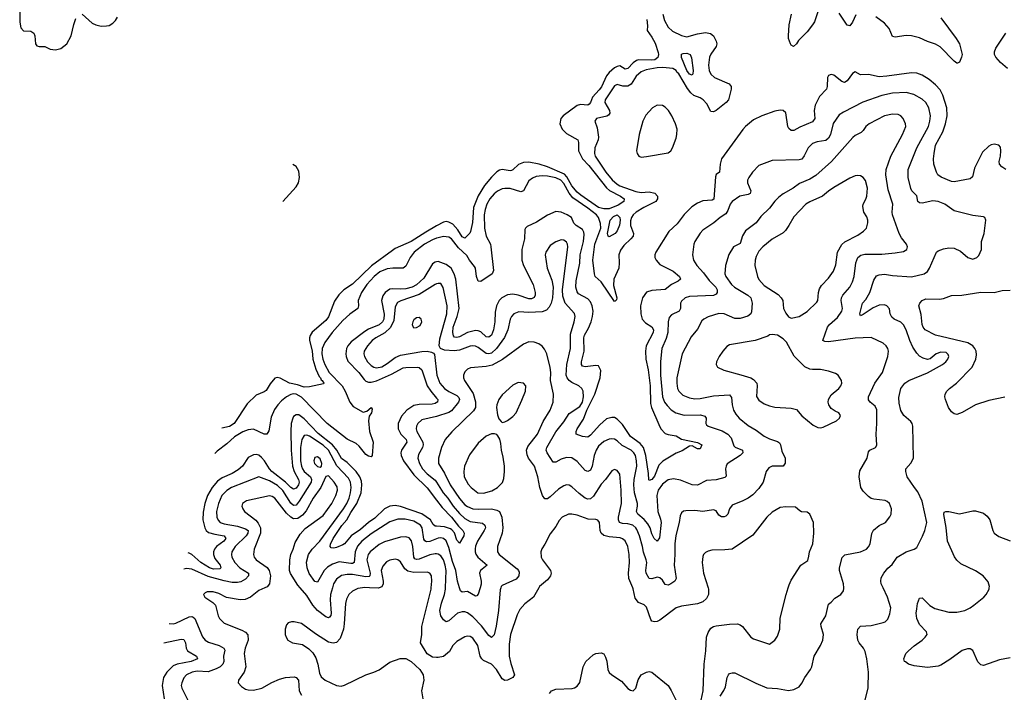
# Model space of a CAD drawing. Header units: inches. Extents: x 2001573 to 2220545, y 644482 to 846830.
# Tile 538 of 656: x 2086882 to 2094245, y 819219 to 824250. Entities that reach past the tile are written whole.
import ezdxf

# ---------------------------------------------------------------- set-up
doc = ezdxf.new("R2010")
doc.units = ezdxf.units.IN
doc.header["$MEASUREMENT"] = 0
for name, color, linetype in [('C0881', 7, 'Continuous'), ('C0882', 7, 'Continuous'), ('C0891', 7, 'Continuous'), ('C0892', 7, 'Continuous')]:
    doc.layers.add(name, color=color, linetype=linetype)

msp = doc.modelspace()

# ---------------------------------------------------------------- linework, layer by layer
at = {"layer": 'C0881', "color": 5}
for points, elevation in [([(2088716.2, 820000), (2088670, 819980.3), (2088608.4, 819931.6), (2088568.1, 819911.9), (2088530, 819911.2), (2088429, 819929), (2088370, 819958.2), (2088329.2, 819970.8), (2088284.7, 819970), (2088270, 819963.7), (2088256.3, 819950), (2088266, 819930), (2088326.4, 819890), (2088345.3, 819870), (2088365.3, 819790), (2088377, 819770), (2088410, 819735.8), (2088543.9, 819683.9), (2088569.4, 819669.4), (2088588.5, 819648.5), (2088589.4, 819610), (2088567.6, 819550), (2088560.2, 819510), (2088571.7, 819408.3), (2088559.3, 819370), (2088518, 819310), (2088516.3, 819290), (2088541.5, 819261.5), (2088570, 819242), (2088590, 819236.5), (2088630, 819234.6), (2088692.7, 819250), (2088766.8, 819293.2), (2088823.6, 819316.4), (2088870.6, 819329.4), (2088933.9, 819333.9), (2088950.4, 819330), (2088965.8, 819310), (2088972, 819230), (2088990, 819198.3)], 360), ([(2089444.4, 820000), (2089410, 819995.6), (2089370, 819975.1), (2089343.9, 819950), (2089325.5, 819914.5), (2089317.5, 819882.5), (2089309, 819730), (2089302.9, 819690), (2089277.9, 819622.1), (2089250, 819590.8), (2089225.5, 819585.5), (2089190, 819594.4), (2089095, 819655), (2088990, 819734), (2088934.4, 819745.6), (2088914.4, 819745.6), (2088890, 819737.2), (2088876.8, 819723.2), (2088867.7, 819690), (2088868, 819650), (2088874, 819630), (2088886.8, 819610), (2088922, 819590), (2088997, 819577), (2089044.5, 819544.5), (2089074.1, 819514.1), (2089095.5, 819475.5), (2089110.2, 819430.2), (2089122.8, 819362.8), (2089135.1, 819335.1), (2089165.5, 819310), (2089250, 819268.7), (2089284.9, 819264.9), (2089310, 819271.5), (2089470, 819350.3), (2089530.9, 819369.1), (2089570, 819386.7), (2089650, 819444.2), (2089728.1, 819471.9), (2089770, 819472.6), (2089810, 819450.3), (2089874.4, 819390), (2089899.5, 819350), (2089903.1, 819310), (2089887.2, 819230), (2089896.5, 819170)], 380), ([(2089220.6, 820000), (2089206.4, 819950), (2089202.6, 819910), (2089211.1, 819810), (2089207.8, 819792.2), (2089198.6, 819781.4), (2089190, 819775.8), (2089170, 819782.2), (2089110, 819830.6), (2089075, 819870), (2089030, 819942.4), (2088979.5, 820000)], 360), ([(2089570, 820000), (2089562.9, 819997.1), (2089498.5, 820000)], 380), ([(2090000, 819479.5), (2089970, 819482), (2089930, 819507.6), (2089878.9, 819590), (2089888.5, 819650), (2089889.8, 819710), (2089957.9, 819990), (2089959.1, 820000)], 380), ([(2087999.8, 819734.7), (2088030, 819732.2), (2088050, 819737.1), (2088150, 819784.3), (2088170, 819784.8), (2088179.6, 819779.6), (2088191.6, 819770), (2088250, 819634), (2088267.8, 819610), (2088293.7, 819593.7), (2088374.3, 819570), (2088409, 819550), (2088415.2, 819535.2), (2088406.2, 819490), (2088408.6, 819450), (2088400.9, 819430), (2088380.7, 819410), (2088350, 819393.3), (2088290, 819372.2), (2088210, 819378), (2088172.7, 819370), (2088130.3, 819350), (2088110, 819328), (2088093.2, 819290), (2088090.2, 819270), (2088093.6, 819250), (2088143.6, 819150)], 340), ([(2087960.6, 819589.2), (2088090, 819616.8), (2088110, 819613.8), (2088120.9, 819590), (2088126.9, 819550), (2088137.4, 819530), (2088204.4, 819490), (2088210.6, 819469.4), (2088163.1, 819450), (2088058.3, 819430), (2088030, 819416.2), (2087981.3, 819370), (2087957, 819330), (2087947.6, 819270), (2087961.6, 819170)], 320)]:
    msp.add_lwpolyline(points, dxfattribs=dict(at, elevation=elevation))
at = {"layer": 'C0882', "color": 5}
for points, elevation in [([(2086881.8, 824330), (2086883.7, 824230), (2086890.2, 824190), (2086910, 824166.7), (2086964.6, 824164.6), (2086986.9, 824150), (2086994.2, 824130), (2087001.1, 824070), (2087010, 824053.4), (2087028.5, 824048.5), (2087070, 824050.3), (2087110, 824028.2), (2087150, 824025.3), (2087190, 824034.9), (2087234.7, 824070), (2087266.2, 824130), (2087286.2, 824213.8), (2087301.7, 824258.3)], 260), ([(2087350, 824290.4), (2087423.8, 824223.8), (2087451, 824210), (2087490, 824201.7), (2087530, 824202.6), (2087550, 824207.2), (2087577.5, 824222.5), (2087597.1, 824242.9), (2087612, 824268)], 260), ([(2088849.3, 822890.1), (2088950, 822999.3), (2088967.2, 823030), (2088974.1, 823070), (2088970, 823117.6), (2088950, 823152), (2088923.7, 823167)], 260), ([(2090000, 822707.1), (2089919.2, 822660.8), (2089810, 822590.5), (2089690, 822537.8), (2089670, 822524.5), (2089512, 822408), (2089370, 822272), (2089305.5, 822230), (2089267.8, 822192.2), (2089235.3, 822144.7), (2089190, 822028.2), (2089170, 822000.4), (2089070, 821913.6), (2089052.8, 821887.2), (2089048.4, 821870), (2089049.3, 821850), (2089070, 821772.7), (2089074.4, 821710), (2089095.8, 821635.8), (2089120.1, 821580.1), (2089130.1, 821570), (2089135.6, 821555.6), (2089144.4, 821550), (2089155.5, 821530), (2089153.3, 821526.7), (2089050, 821504), (2089010, 821502), (2088958.3, 821518.3), (2088900.7, 821530), (2088830, 821569.6), (2088806.4, 821573.6), (2088790.5, 821569.5), (2088755.1, 821524.9), (2088724.4, 821475.6), (2088710, 821465.1), (2088650, 821441.6), (2088582.4, 821377.6), (2088484.7, 821230), (2088450, 821206.3), (2088393, 821194.4)], 260), ([(2090000, 822615.2), (2089970, 822603.5), (2089909.6, 822570.4), (2089831.7, 822510), (2089802.3, 822470), (2089770, 822405), (2089750.2, 822390), (2089672.1, 822392.1), (2089630, 822385.6), (2089576.2, 822363.8), (2089532, 822328), (2089478.9, 822270), (2089437.4, 822210), (2089413.9, 822150), (2089414.8, 822110), (2089410.2, 822090), (2089350, 822048.1), (2089299.4, 822000.6), (2089217.9, 821910), (2089164.2, 821835.8), (2089145, 821790), (2089141.6, 821750), (2089149.3, 821710), (2089164.5, 821670), (2089196.1, 821610), (2089292.1, 821510), (2089315.1, 821470), (2089350, 821388.2), (2089376.8, 821356.8), (2089450, 821313), (2089477.3, 821322.7), (2089510, 821348), (2089516.5, 821336.5), (2089512.2, 821310), (2089495.4, 821284.6), (2089491.1, 821250), (2089496.6, 821170), (2089525.8, 821090), (2089517.4, 820990), (2089510, 820979.6), (2089490, 820984.2), (2089470, 820996.9), (2089419.8, 821059.8), (2089398.7, 821078.7), (2089330, 821112.8), (2089180.8, 821230), (2088990, 821426.1), (2088950, 821447.8), (2088930, 821450.5), (2088910, 821447), (2088876.4, 821430), (2088840.4, 821399.6), (2088811.3, 821368.7), (2088786.7, 821333.3), (2088763.3, 821276.7), (2088744.7, 821175.3), (2088730.9, 821149.1), (2088710, 821148.5), (2088630, 821186), (2088590, 821182.1), (2088550, 821166.5), (2088488.9, 821130), (2088430, 821076.5), (2088357.7, 821022.3), (2088342.3, 821006.2)], 280), ([(2090000, 822438.5), (2089990, 822437.2), (2089970, 822422.6), (2089903.1, 822316.9), (2089850, 822265.8), (2089817.2, 822250), (2089770, 822237.1), (2089730, 822233.6), (2089670, 822237.6), (2089650, 822234), (2089614.3, 822210), (2089596.6, 822183.4), (2089588.3, 822150), (2089608.3, 822048.3), (2089604.8, 822010), (2089594.9, 821990), (2089570, 821968.4), (2089490, 821934.5), (2089462.7, 821917.3), (2089360.7, 821839.3), (2089335.6, 821810), (2089326.8, 821790), (2089320.1, 821750), (2089322.1, 821730), (2089336.4, 821696.4), (2089417, 821610), (2089457.5, 821557.5), (2089470, 821545.9), (2089490, 821538.7), (2089510, 821538.7), (2089550.9, 821549.1), (2089662.8, 821597.2), (2089750, 821644.5), (2089770, 821648.6), (2089858, 821650), (2089870, 821648.6), (2089889.6, 821629.6), (2089929.6, 821510), (2089955.5, 821470), (2090000, 821419.8)], 320), ([(2090000, 822273.7), (2089990, 822269.8), (2089870, 822194), (2089732.7, 822147.3), (2089706.8, 822133.2), (2089690, 822102), (2089679.5, 822000.5), (2089653.7, 821946.3), (2089612, 821908), (2089544.7, 821870), (2089518.9, 821850), (2089481.8, 821810), (2089458.8, 821770), (2089455.9, 821750), (2089459.7, 821730), (2089481.6, 821690), (2089510, 821662.6), (2089530, 821650.2), (2089550, 821646.7), (2089590, 821654.4), (2089630, 821678.1), (2089690, 821722.8), (2089730, 821741), (2089890, 821768.5), (2089930, 821769.5), (2089962.5, 821762.5), (2089975.8, 821755.8), (2089984.6, 821744.6), (2090000.1, 821590)], 340), ([(2090000, 821385.8), (2089990, 821379.3), (2089967.2, 821372.8), (2089870, 821372.7), (2089830, 821363.4), (2089777.5, 821330), (2089736.1, 821283.9), (2089711.4, 821230), (2089711.4, 821190), (2089731.9, 821150), (2089771.8, 821110), (2089776.8, 821090), (2089736.8, 821030), (2089732.3, 821010), (2089734.8, 820990), (2089753.2, 820950), (2089830, 820846), (2089930, 820747.8), (2090000, 820656.3)], 320), ([(2090000, 820460.3), (2089990, 820460.8), (2089974.5, 820474.5), (2089952.8, 820510), (2089890, 820554.1), (2089730, 820609.6), (2089690, 820616.3), (2089650.1, 820609.9), (2089610, 820589.9), (2089538.5, 820521.5), (2089490, 820489.5), (2089430, 820436.7), (2089360.8, 820390), (2089310, 820329.8), (2089298.1, 820321.9), (2089250, 820302.2), (2089230, 820297.4), (2089210, 820298.7), (2089204.4, 820310), (2089206.3, 820326.3), (2089224.9, 820370), (2089290, 820466.5), (2089327.4, 820510), (2089357.4, 820562.6), (2089404.2, 820630), (2089434.3, 820710), (2089441, 820770), (2089437.9, 820797.9), (2089426.4, 820830), (2089399.2, 820870), (2089330, 820936.9), (2089288.5, 820968.5), (2089252.4, 821030), (2089220.1, 821070), (2089114.4, 821154.4), (2089010, 821264.4), (2088970, 821293.7), (2088950, 821294.9), (2088930, 821280.7), (2088923.3, 821270), (2088911.9, 821230), (2088908.3, 821171.7), (2088910.8, 821029.2), (2088922.5, 820910), (2088934.4, 820870), (2088967.3, 820810), (2088971.6, 820790), (2088965.9, 820770), (2088950, 820746.5), (2088930, 820738.3), (2088910, 820751.6), (2088870.4, 820790.4), (2088768.4, 820870), (2088749.9, 820890), (2088712.5, 820950), (2088690, 820976.2), (2088670, 820991.5), (2088650, 820997.1), (2088630, 820995.9), (2088590, 820975.7), (2088546.8, 820910), (2088516.6, 820883.4), (2088470, 820854.3), (2088397, 820823), (2088362.1, 820797.9), (2088321.1, 820750), (2088286.8, 820690), (2088265.4, 820630), (2088253.2, 820566.8), (2088251.8, 820510), (2088265.6, 820450), (2088277.2, 820430), (2088294.9, 820414.9), (2088340.4, 820400.4), (2088410.4, 820390), (2088422.7, 820370), (2088407.9, 820350), (2088353, 820310), (2088337.4, 820290), (2088331.3, 820270), (2088331.7, 820250), (2088340.4, 820220.4), (2088379.8, 820170), (2088386.5, 820150), (2088377.7, 820142.3), (2088330, 820140.9), (2088300.2, 820150), (2088236.2, 820190), (2088170, 820250.4), (2088150, 820259.7), (2088141.5, 820261)], 320), ([(2090000, 821282.3), (2089998.3, 821281.7), (2089890, 821257.3), (2089858.2, 821230), (2089849.2, 821210), (2089846.7, 821190), (2089851.9, 821170), (2089896.8, 821090), (2089899.8, 821070), (2089894.4, 821050), (2089863.1, 820996.9), (2089858.9, 820970), (2089870.7, 820930), (2089895.1, 820890), (2089930, 820853.9), (2089990, 820806.6), (2090000, 820790.3)], 340), ([(2090000, 820366.8), (2089950, 820346), (2089923.6, 820343.6), (2089911, 820351), (2089904.3, 820364.3), (2089890.4, 820450), (2089878.4, 820470), (2089830, 820497.7), (2089765.5, 820514.5), (2089710, 820512.6), (2089650, 820493.7), (2089510, 820404.9), (2089441.2, 820350), (2089407.5, 820312.5), (2089390.1, 820269.9), (2089383.2, 820190), (2089370, 820182.7), (2089357.3, 820182.7), (2089270, 820194.7), (2089221.7, 820178.3), (2089184.2, 820155.7), (2089157.6, 820130), (2089110, 820043.1), (2089090, 820046.4), (2089046.4, 820106.4), (2089030.8, 820150), (2089027.3, 820192.7), (2089042, 820250), (2089069.4, 820290), (2089126.4, 820350), (2089304.5, 820590), (2089328.4, 820630), (2089345, 820670), (2089356.6, 820710), (2089361.5, 820750), (2089354.9, 820790), (2089340.3, 820820.3), (2089253.4, 820913.4), (2089190.9, 821030), (2089150, 821066.4), (2089050, 821133.5), (2089030, 821141.2), (2089010, 821139.3), (2088991, 821109), (2088980.5, 821050), (2088981.7, 820950), (2088988.7, 820910), (2088997.4, 820890), (2089010.1, 820870), (2089055.6, 820830), (2089064.7, 820810), (2089062.2, 820790), (2088972.7, 820647.3), (2088950, 820619.6), (2088930, 820615.8), (2088910, 820632.4), (2088850, 820728.8), (2088810, 820765.3), (2088750, 820800.8), (2088670, 820829.8), (2088465.8, 820750), (2088430, 820728.5), (2088394.6, 820690), (2088368.1, 820631.9), (2088353.2, 820570), (2088355.1, 820530), (2088365.3, 820505.3), (2088381.5, 820490), (2088410, 820477.9), (2088510, 820460.5), (2088570, 820442.4), (2088589.4, 820430), (2088588.4, 820410), (2088574.7, 820390), (2088492.2, 820310), (2088469.4, 820270), (2088465.7, 820250), (2088468.7, 820230), (2088489.7, 820189.7), (2088528.5, 820150), (2088593.2, 820110), (2088592.9, 820090), (2088570, 820065.7), (2088535.1, 820044.9), (2088510, 820039.9), (2088470, 820040.6), (2088410, 820051.9), (2088290, 820086.2), (2088170, 820139.9), (2088130, 820144.9), (2088110, 820140.9), (2088109.1, 820140.4)], 340), ([(2088979.5, 820000), (2088961.1, 820021.1), (2088906.2, 820106.2), (2088900.3, 820130), (2088901, 820210), (2088908.9, 820250), (2088927, 820290), (2088940.9, 820339.1), (2088978.8, 820401.2), (2089016.4, 820443.6), (2089150, 820541.8), (2089215.7, 820630), (2089246.3, 820690), (2089257.5, 820730), (2089255.4, 820755.4), (2089233.8, 820790), (2089190, 820836.9), (2089170, 820832), (2089134.3, 820750), (2089077.2, 820670), (2089023.1, 820576.9), (2088996.6, 820543.4), (2088961.3, 820518.7), (2088930, 820517), (2088908.3, 820528.3), (2088877.7, 820557.7), (2088790, 820669.8), (2088770, 820682.6), (2088750, 820688.2), (2088578.8, 820650), (2088548.7, 820630), (2088544.2, 820610), (2088550.3, 820590), (2088563.6, 820570), (2088646.5, 820506.5), (2088664.6, 820484.6), (2088681.9, 820450), (2088683.3, 820410), (2088635.2, 820290), (2088629.2, 820250), (2088635.8, 820230), (2088650.3, 820210), (2088731.4, 820151.4), (2088748, 820130), (2088756.9, 820090), (2088750.1, 820029.9), (2088732.9, 820007.1), (2088716.2, 820000)], 360), ([(2090000, 820253.5), (2089990, 820254.5), (2089950, 820246.2), (2089870, 820214.8), (2089850, 820211.1), (2089837.8, 820217.8), (2089829.1, 820230), (2089822.8, 820310), (2089812.9, 820352.9), (2089794.1, 820374.1), (2089770, 820382.2), (2089730, 820379.1), (2089610, 820344.3), (2089570, 820325), (2089502, 820270), (2089486.7, 820250), (2089477.8, 820210), (2089502, 820110), (2089499.4, 820090), (2089494.7, 820085.3), (2089470, 820081.6), (2089370, 820099.7), (2089330, 820101.2), (2089288.3, 820091.7), (2089250, 820064.1), (2089229.3, 820030.7), (2089220.6, 820000)], 360), ([(2089959.1, 820000), (2089965, 820050), (2089962.2, 820090), (2089949.8, 820109.8), (2089930, 820118.5), (2089830, 820116), (2089784, 820124), (2089762.7, 820142.7), (2089730, 820194.7), (2089710, 820210.9), (2089690, 820214), (2089650, 820207.8), (2089625.5, 820194.5), (2089596.8, 820163.2), (2089585.1, 820130), (2089599.2, 820050), (2089599.4, 820030), (2089590, 820008), (2089570, 820000)], 380), ([(2089498.5, 820000), (2089458.2, 820001.8), (2089444.4, 820000)], 380)]:
    msp.add_lwpolyline(points, dxfattribs=dict(at, elevation=elevation))
at = {"layer": 'C0882', "color": 5, "elevation": 360}
for points in [[(2089870, 822021.2), (2089850, 822019.3), (2089830, 822004), (2089822, 821990), (2089817.3, 821970), (2089824.7, 821950), (2089830, 821946), (2089850, 821946.8), (2089877, 821963), (2089889, 821990), (2089884, 822010)], [(2089110, 820980.5), (2089090, 820976.2), (2089082, 820950), (2089085.8, 820930), (2089110, 820906.7), (2089130, 820903.1), (2089137.6, 820910), (2089140.4, 820930), (2089130, 820965.1)]]:
    msp.add_lwpolyline(points, close=True, dxfattribs=at)
at = {"layer": 'C0891', "color": 5}
for points, elevation in [([(2090764.6, 820000), (2090725.3, 819930), (2090659.3, 819880.7), (2090621.8, 819838.2), (2090602.3, 819797.7), (2090551.5, 819650), (2090542.2, 819577.8), (2090543.1, 819490), (2090554.4, 819434.4), (2090583.1, 819350), (2090569.2, 819330.8), (2090530, 819309.6), (2090510, 819307.8), (2090490, 819320.5), (2090446.8, 819390), (2090410, 819428.4), (2090350, 819457), (2090337, 819470), (2090325.8, 819490), (2090307.7, 819570), (2090270, 819622.7), (2090250, 819636.4), (2090230, 819639.2), (2090210, 819634.5), (2090150, 819599.3), (2090121.8, 819570), (2090095.3, 819524.7), (2090050, 819486.2), (2090010, 819478.7), (2090000, 819479.5)], 380), ([(2090479.4, 820000), (2090475.2, 819984.8), (2090462.9, 819830), (2090446, 819714), (2090430, 819649.5), (2090410, 819629.6), (2090390, 819643.5), (2090335, 819715), (2090270, 819783.7), (2090230, 819813.7), (2090210, 819821), (2090190, 819821.4), (2090156.5, 819810), (2090090, 819752.8), (2090070, 819745.7), (2090050, 819760.5), (2090030, 819791.5), (2090023.4, 819830), (2090035.5, 819884.5), (2090059.4, 819950), (2090065.3, 819990), (2090065.6, 820000)], 360), ([(2090324.7, 820000), (2090310, 819952.3), (2090299.2, 819940.8), (2090290, 819936.9), (2090230, 819972.8), (2090190, 819966.9), (2090178.2, 819978.2), (2090171.2, 820000)], 340), ([(2092030.9, 820000), (2092034, 819990), (2092032.2, 819950), (2092018.9, 819921.1), (2091990, 819896.3), (2091950, 819881.1), (2091830, 819864), (2091790, 819851.2), (2091670, 819758.3), (2091650, 819748.3), (2091630, 819745.4), (2091610, 819751.6), (2091602.5, 819762.5), (2091570, 819856.3), (2091552.1, 819872.1), (2091509.3, 819889.3), (2091484.1, 819924.1), (2091470, 819991.6), (2091466.4, 820000)], 380), ([(2091970, 819124.7), (2091992.2, 819230), (2092000.6, 819430), (2092013, 819530), (2092018.7, 819630), (2092030, 819667.3), (2092050, 819698), (2092070, 819710.4), (2092090, 819715.5), (2092190, 819728.2), (2092250.3, 819730.3), (2092270, 819723), (2092287.3, 819710), (2092350, 819631), (2092370, 819618), (2092490, 819578), (2092529, 819610), (2092550, 819638), (2092565.1, 819690), (2092567.6, 819772.4), (2092612.7, 819950), (2092629, 820000)], 380), ([(2092118.9, 819190), (2092148.2, 819231.8), (2092161, 819259), (2092173.3, 819330), (2092181.3, 819350), (2092190, 819358.7), (2092210, 819365.2), (2092230, 819364.4), (2092386.5, 819286.5), (2092470, 819252.1), (2092550, 819247.8), (2092630, 819232.6), (2092670, 819240.3), (2092710, 819259.5), (2092730, 819286), (2092752.1, 819330), (2092794.7, 819390), (2092804.7, 819410), (2092822.9, 819490), (2092869.6, 819570), (2092887, 819610), (2092893, 819650), (2092874.3, 819710), (2092872.6, 819730), (2092909.4, 819790.6), (2092930, 819878.8), (2092950, 819893), (2092976.9, 819923.1), (2093021.3, 819950), (2093041.4, 819978.6), (2093045.1, 819994.9), (2093044.8, 820000)], 360), ([(2093197.2, 819130), (2093227, 819253), (2093229.7, 819370.3), (2093217.3, 819470), (2093203.7, 819523.7), (2093190.9, 819550), (2093158.5, 819590), (2093148.6, 819610), (2093143.5, 819650), (2093149.6, 819690), (2093170, 819712.4), (2093250, 819718.3), (2093340.1, 819739.9), (2093354.2, 819745.9), (2093373.9, 819766.1), (2093390, 819804.7), (2093395.8, 819850), (2093371.1, 819930), (2093338, 820000)], 340), ([(2094290, 819477.2), (2094210, 819460.9), (2094090, 819420.4), (2094070, 819424.8), (2094047.9, 819447.9), (2094010, 819531.5), (2093990, 819543), (2093970, 819545.1), (2093930, 819531.1), (2093836.9, 819463.1), (2093770, 819422.2), (2093750, 819415), (2093670, 819404.5), (2093570, 819415.8), (2093529.4, 819430), (2093505.5, 819445.5), (2093499.5, 819450), (2093494, 819470), (2093509.7, 819510), (2093528.2, 819530), (2093570, 819566.7), (2093631.6, 819610), (2093654, 819630), (2093667.6, 819650), (2093662.4, 819670), (2093610, 819726.3), (2093591.6, 819770), (2093586.6, 819810), (2093590, 819842), (2093596.4, 819883.6), (2093610, 819922.8), (2093630, 819924.9), (2093688.7, 819868.7), (2093725.6, 819845.6), (2093830, 819818.8), (2093890, 819819.2), (2093950, 819830.9), (2093989.7, 819850), (2094018.2, 819870), (2094093.1, 819930), (2094110, 819950.4), (2094131.1, 819990), (2094132.5, 820000)], 320), ([(2090843.1, 819210), (2090857.6, 819230), (2090890, 819242.6), (2091012.6, 819247.4), (2091030, 819251.3), (2091050, 819264), (2091070, 819292.7), (2091095.7, 819410), (2091115, 819450), (2091170, 819498.5), (2091190, 819508.9), (2091230, 819514.6), (2091250, 819506), (2091262.7, 819482.7), (2091272.2, 819452.2), (2091280.5, 819390), (2091290, 819367.9), (2091310, 819348.4), (2091382.1, 819302.1), (2091430, 819247.7), (2091450, 819234), (2091470, 819230.8), (2091489.6, 819250.4), (2091506.7, 819313.3), (2091529.8, 819350.2), (2091570, 819370.2), (2091590, 819373.2), (2091610, 819369.1), (2091730.3, 819270), (2091753.5, 819233.5), (2091790, 819158)], 380)]:
    msp.add_lwpolyline(points, dxfattribs=dict(at, elevation=elevation))
at = {"layer": 'C0892', "color": 5}
for points, elevation in [([(2092857, 824330), (2092825.7, 824234.3), (2092811.7, 824210), (2092770, 824159), (2092706.4, 824093.6), (2092690, 824068.2), (2092668.4, 824048.5), (2092650, 824059.6), (2092645, 824070), (2092632, 824110), (2092631.9, 824130), (2092636.5, 824210), (2092653, 824290)], 280), ([(2091691.9, 824290), (2091703.2, 824243.2), (2091730, 824193.4), (2091763.8, 824163.8), (2091830, 824131), (2091870, 824120.9), (2091950, 824143.7), (2092010, 824155.1), (2092046.9, 824146.9), (2092069.1, 824130), (2092091.1, 824090), (2092094.2, 824070), (2092090.8, 824049.2), (2092050, 823992.4), (2092041.2, 823970), (2092032.7, 823910), (2092036.6, 823870), (2092050, 823842.6), (2092078, 823818), (2092188.5, 823770), (2092202, 823750), (2092202.3, 823730), (2092181.6, 823650), (2092164.5, 823630), (2092090, 823570.6), (2092070, 823559.8), (2092050, 823563), (2092019.5, 823619.5), (2091992.7, 823650), (2091970, 823665.4), (2091923.8, 823683.8), (2091901.6, 823701.6), (2091875.9, 823735.9), (2091810, 823845.1), (2091796.2, 823856.2), (2091790, 823869.4), (2091765.1, 823885.1), (2091690.9, 823890.9), (2091650, 823889.2), (2091566.4, 823873.6), (2091530, 823859.6), (2091492.6, 823827.4), (2091453.6, 823766.4), (2091430, 823753.1), (2091393.2, 823753.2), (2091350, 823764.2), (2091330, 823755.4), (2091261.3, 823650), (2091256.6, 823630), (2091291.7, 823570), (2091295.1, 823550), (2091284.6, 823535.4), (2091271.7, 823528.2), (2091196.3, 823510), (2091182.4, 823490), (2091201.2, 823441.2), (2091210.1, 823370), (2091208, 823350), (2091181.9, 823290), (2091179.5, 823250), (2091185.3, 823230), (2091263.9, 823110), (2091312.2, 823052.2), (2091350, 823018.6), (2091370, 823007.2), (2091490, 822964), (2091530, 822958.3), (2091590, 822961.4), (2091631.9, 822951.9), (2091652.1, 822930), (2091651.2, 822910), (2091639, 822890), (2091550, 822844.9), (2091492.9, 822810), (2091470.1, 822790), (2091457.1, 822770), (2091450, 822746), (2091448.8, 822710), (2091471.5, 822650), (2091468.8, 822630), (2091452.8, 822610), (2091398.6, 822561.4), (2091373.6, 822526.4), (2091362.5, 822490), (2091365.8, 822430), (2091362.2, 822390), (2091324.7, 822310), (2091321.7, 822261.7), (2091347.8, 822170), (2091345.5, 822154.5), (2091335.8, 822144.2), (2091330, 822142.4), (2091230, 822289.9), (2091186.1, 822330), (2091179.1, 822350), (2091166.8, 822450), (2091182.5, 822570), (2091228.8, 822690), (2091225, 822725), (2091210.8, 822770.8), (2091195.3, 822790), (2091130, 822840.2), (2091018.4, 822918.4), (2090991.8, 822951.8), (2090950, 823024.3), (2090927.5, 823050), (2090890, 823067.4), (2090830, 823078.5), (2090790, 823082.5), (2090744.3, 823075.7), (2090716.4, 823063.6), (2090690, 823044.8), (2090650, 822969.8), (2090630, 822961.2), (2090550, 822987.5), (2090510, 822988.1), (2090490, 822983.6), (2090453.7, 822966.3), (2090430, 822947.4), (2090398.6, 822910), (2090375.7, 822870), (2090362.1, 822830), (2090355.9, 822790), (2090357.8, 822690), (2090370.5, 822630.5), (2090401.4, 822570), (2090406.3, 822550), (2090426.1, 822373.9), (2090415.6, 822350), (2090330, 822290.8), (2090310, 822292.8), (2090297.5, 822330), (2090291.6, 822390), (2090283.6, 822403.6), (2090244.8, 822450), (2090224.9, 822484.9), (2090163.4, 822543.4), (2090110, 822611), (2090090, 822623.2), (2090050, 822628.1), (2090010, 822619.1), (2090000, 822615.2)], 280), ([(2091570.5, 824250), (2091576, 824204), (2091574.4, 824170), (2091610, 824118.3), (2091633.2, 824073.2), (2091655.4, 824004.6), (2091658.1, 823990), (2091654.1, 823965.9), (2091631.1, 823950), (2091610, 823945.9), (2091510, 823949.9), (2091495.1, 823944.9), (2091470, 823927), (2091430, 823884.7), (2091410, 823880.2), (2091370, 823903.4), (2091350, 823900.7), (2091330, 823890.3), (2091290, 823854.8), (2091271, 823830), (2091232.4, 823747.6), (2091215.9, 823724.1), (2091164.2, 823670), (2091150, 823629.7), (2091141.6, 823618.4), (2091130, 823611.3), (2091074.5, 823614.5), (2091050, 823608.3), (2090945.4, 823530), (2090928.4, 823510), (2090922, 823470), (2090938.8, 823430), (2090970, 823398), (2091056.2, 823350), (2091061.3, 823330), (2091060.4, 823270), (2091090, 823209.6), (2091139.2, 823159.2), (2091270, 822992.4), (2091291.8, 822971.8), (2091375.5, 822930), (2091401.3, 822910), (2091400.3, 822890), (2091357, 822863), (2091290, 822834.2), (2091250, 822835.5), (2091210, 822845.7), (2091077.1, 822937.1), (2091050, 822960.8), (2091010, 823006.1), (2090974.5, 823074.5), (2090955, 823095), (2090830, 823150.2), (2090766.9, 823170), (2090690, 823183.2), (2090650, 823182.2), (2090612.2, 823167.8), (2090570, 823125.6), (2090558.8, 823121.2), (2090550, 823118.5), (2090491, 823129), (2090470, 823123.2), (2090450, 823111.4), (2090410, 823072.9), (2090358.5, 823010), (2090310, 822932.2), (2090275.6, 822844.4), (2090267, 822733), (2090254.1, 822665.9), (2090247.8, 822652.3), (2090210, 822615.1), (2090190, 822624.7), (2090158.7, 822678.7), (2090120.1, 822720.1), (2090090, 822736), (2090070, 822739.1), (2090050, 822735.8), (2090000, 822707.1)], 260), ([(2093133.9, 824286.1), (2093110, 824232.1), (2093090, 824203.8), (2093070, 824208.9), (2093010, 824297.8)], 280), ([(2093770, 824262.8), (2093885.4, 824110), (2093910, 824070.3), (2093929.1, 823990), (2093925.7, 823970), (2093910, 823933.2), (2093894.4, 823925.6), (2093890, 823924.5), (2093870, 823939.7), (2093765.5, 824045.5), (2093730, 824066.5), (2093670, 824085.4), (2093610, 824113.3), (2093550, 824128.5), (2093510, 824131.3), (2093430, 824118.6), (2093410, 824124.4), (2093383.7, 824183.7), (2093350, 824223.8), (2093284.8, 824270)], 280), ([(2094270, 823883.8), (2094217, 823930), (2094180.6, 823970), (2094171.9, 823990), (2094170.6, 824010), (2094182.4, 824037.6), (2094256.5, 824150)], 280), ([(2094256, 823130), (2094225.3, 823150), (2094209.3, 823170), (2094207.7, 823190), (2094217.3, 823230), (2094219.8, 823270), (2094215.5, 823295.5), (2094205.2, 823310), (2094170, 823318.3), (2094146.1, 823313.9), (2094130, 823304.7), (2094081.4, 823258.6), (2094021.5, 823138.5), (2094006.2, 823073.8), (2093990, 823058.3), (2093870, 823036.5), (2093850, 823039.8), (2093773, 823073), (2093748.3, 823090), (2093736.8, 823110), (2093718.8, 823170), (2093716.3, 823210), (2093719.9, 823250), (2093731.2, 823310), (2093785, 823410), (2093806.1, 823470), (2093816.9, 823530), (2093815.5, 823590), (2093784.9, 823684.9), (2093764.3, 823724.3), (2093730, 823762.2), (2093682.8, 823802.8), (2093630, 823834.6), (2093590, 823849), (2093550, 823853), (2093366.5, 823826.5), (2093310, 823823.2), (2093230, 823839.8), (2093170, 823838), (2093130, 823860.4), (2093110, 823846.2), (2093070, 823791.7), (2093050, 823780.8), (2093030, 823786.4), (2092970, 823833.6), (2092950, 823840.7), (2092930, 823832.7), (2092922.9, 823817.1), (2092920.2, 823750), (2092914.8, 823730), (2092863.9, 823676.1), (2092830.9, 823610), (2092822.3, 823570), (2092827.3, 823510), (2092810, 823484.6), (2092714.9, 823445.1), (2092670, 823421), (2092650, 823420.4), (2092634.8, 823434.8), (2092627.1, 823450), (2092610, 823552.3), (2092590, 823569.6), (2092570, 823573), (2092530, 823566.3), (2092431.7, 823531.7), (2092370, 823500.4), (2092310, 823451.3), (2092290, 823429.6), (2092129.2, 823210), (2092119, 823170), (2092115.5, 823110), (2092090, 823092), (2092085, 823075), (2092073.6, 822906.4), (2092059.1, 822900.9), (2091990, 822895.5), (2091950, 822876.5), (2091908.9, 822850), (2091850, 822793.1), (2091797.6, 822722.4), (2091735.2, 822664.8), (2091639.1, 822510), (2091631.5, 822490), (2091631.7, 822470), (2091641.7, 822450), (2091670, 822418.3), (2091769.1, 822369.1), (2091814.9, 822330), (2091823.7, 822310), (2091806.5, 822293.5), (2091755.6, 822270), (2091710, 822230.8), (2091610, 822224.7), (2091570, 822210.6), (2091539.8, 822170), (2091525.5, 822110), (2091525.6, 822050), (2091537.6, 822010), (2091561.5, 821981.5), (2091610, 821953.2), (2091621.1, 821930), (2091618.6, 821910), (2091566, 821810), (2091560.7, 821770), (2091564.4, 821710), (2091580.5, 821630), (2091595.7, 821510), (2091600.2, 821380.2), (2091607.5, 821350), (2091660.9, 821220.9), (2091676.5, 821190), (2091710, 821153.8), (2091730, 821146.2), (2091790, 821137.6), (2091831.4, 821111.4), (2091950, 821086.9), (2091984.2, 821070), (2091970, 821039.7), (2091950, 821038.8), (2091910, 821062.4), (2091890, 821059.3), (2091835.4, 821024.6), (2091790, 821007.3), (2091692.3, 820947.7), (2091662, 820918), (2091630, 820835.4), (2091610, 820811.2), (2091590, 820804.2), (2091587, 820807), (2091584.9, 820855.1), (2091563.5, 820990), (2091545.9, 821050), (2091520.6, 821080.6), (2091450, 821133.2), (2091390, 821221.8), (2091350, 821262), (2091330, 821273.2), (2091310, 821274.4), (2091270, 821263.1), (2091219.4, 821220.6), (2091150, 821140.9), (2091130, 821127.4), (2091090, 821130.9), (2091044.2, 821150), (2091043.1, 821170), (2091050.7, 821190), (2091097.2, 821262.8), (2091122.6, 821330), (2091183, 821450), (2091222.4, 821570), (2091226.7, 821626.7), (2091210, 821661.2), (2091190, 821664.1), (2091110, 821652.5), (2091090, 821659.3), (2091082.4, 821670), (2091082.5, 821690), (2091103.7, 821770), (2091100.4, 821870), (2091106.1, 821890), (2091136.5, 821943.5), (2091154.5, 821990), (2091166.2, 822030), (2091171.4, 822070), (2091162.9, 822110), (2091150, 822138.8), (2091130, 822160.6), (2091060, 822200), (2091050, 822213.5), (2091041.3, 822250), (2091044.1, 822295.9), (2091070.2, 822429.8), (2091073.3, 822490), (2091098.2, 822590), (2091104, 822644), (2091101.3, 822661.3), (2091090, 822679.9), (2091043.5, 822710), (2091026.6, 822726.6), (2091008, 822770), (2090976.4, 822790), (2090930.2, 822809.8), (2090890, 822816.2), (2090830, 822788.3), (2090745.6, 822734.4), (2090677.5, 822702.5), (2090663.1, 822690), (2090660.2, 822679.8), (2090657.9, 822610), (2090637.9, 822530), (2090637.2, 822450), (2090648.9, 822410), (2090721.1, 822270), (2090735.7, 822210), (2090735.7, 822190), (2090729.4, 822170.6), (2090710, 822162.1), (2090690, 822162.9), (2090610, 822190.3), (2090570, 822196), (2090528.8, 822191.2), (2090487.6, 822170), (2090467.5, 822150), (2090447.6, 822110), (2090436.7, 822063.3), (2090433.9, 821990), (2090424.6, 821930), (2090410, 821890.8), (2090390, 821874.6), (2090370, 821878), (2090330, 821914.5), (2090310, 821923.6), (2090290, 821925.1), (2090230, 821910.8), (2090170, 821877.3), (2090150, 821871.8), (2090134.6, 821874.6), (2090124.8, 821884.8), (2090119.9, 821910), (2090123.9, 821950), (2090154.3, 822030), (2090168.3, 822090), (2090144.3, 822310), (2090131.9, 822350), (2090108.6, 822390), (2090070, 822418.8), (2090010, 822439.9), (2090000, 822438.5)], 320), ([(2093338, 820000), (2093323.9, 820030), (2093320.5, 820050), (2093324.7, 820075.3), (2093344.5, 820110), (2093373.9, 820146.1), (2093405.5, 820174.5), (2093443, 820230), (2093510, 820269), (2093570, 820288.2), (2093590, 820303), (2093633.6, 820386.4), (2093650.6, 820429.4), (2093664.5, 820490), (2093630, 820649.6), (2093598.5, 820718.5), (2093572.4, 820750), (2093519.7, 820830), (2093507.6, 820870), (2093509.6, 820890), (2093546.6, 820933.4), (2093567, 820970), (2093562, 821210), (2093556.9, 821230), (2093545.5, 821245.5), (2093493.3, 821290), (2093470, 821326.6), (2093458, 821382), (2093456.1, 821423.9), (2093471.1, 821490), (2093501.3, 821530), (2093532, 821550), (2093670, 821607.6), (2093782.4, 821670), (2093808, 821690), (2093821.5, 821710), (2093829.7, 821730), (2093825.2, 821745.2), (2093810, 821759.8), (2093770, 821763.8), (2093735.8, 821750), (2093690, 821713.8), (2093670, 821708.7), (2093637, 821717), (2093610, 821733.8), (2093590, 821755.1), (2093561.4, 821801.4), (2093539, 821850), (2093510.7, 821930.7), (2093490, 821967.4), (2093470, 821986.2), (2093422, 822010), (2093404.5, 822024.5), (2093392.2, 822050), (2093386.1, 822086.1), (2093367, 822110), (2093350, 822116.5), (2093310, 822113.5), (2093265.5, 822094.5), (2093190, 822043.4), (2093170, 822034.5), (2093164.1, 822050), (2093184.2, 822130), (2093210, 822157.4), (2093239.4, 822210), (2093270, 822300.5), (2093290, 822333.8), (2093310, 822341.8), (2093350, 822345.2), (2093410, 822336.3), (2093550, 822325.9), (2093646.6, 822350), (2093670, 822367.4), (2093686.2, 822390), (2093737.4, 822510), (2093750, 822521.7), (2093790, 822536.9), (2093830, 822542.6), (2093870, 822540.4), (2093918, 822518), (2093971.3, 822470), (2094010, 822459.1), (2094039, 822470), (2094053.4, 822486.6), (2094073.6, 822530), (2094075.6, 822590), (2094094, 822650), (2094106, 822750), (2094099, 822770), (2094090, 822776), (2094010, 822786), (2093870, 822819.6), (2093799.6, 822870), (2093750, 822890.8), (2093710, 822895.5), (2093630, 822876.5), (2093610, 822879.8), (2093597.4, 822890), (2093591.3, 822931.3), (2093552.4, 822970), (2093546.3, 822986.3), (2093527, 823070), (2093527.2, 823130), (2093591.4, 823290), (2093677.5, 823450), (2093689.2, 823490), (2093693.6, 823530), (2093679.4, 823590), (2093657.6, 823630), (2093630, 823655.8), (2093569.5, 823690), (2093510, 823703.9), (2093410, 823701.2), (2093330, 823682.3), (2093188.1, 823631.9), (2093041.6, 823558.4), (2093010, 823536.9), (2092965.9, 823474.1), (2092944.1, 823390), (2092930, 823362.8), (2092910, 823347.2), (2092844.3, 823335.7), (2092810, 823323.1), (2092779.1, 823290), (2092748.8, 823231.2), (2092730, 823207.7), (2092710, 823201.1), (2092510, 823195.4), (2092410, 823158.7), (2092361.3, 823110), (2092333.7, 823070), (2092325.5, 823050), (2092324.2, 823030), (2092349.3, 822970), (2092345.3, 822950), (2092330, 822941.3), (2092266, 822930), (2092210.3, 822890), (2092194.2, 822870), (2092177.9, 822822.1), (2092161.5, 822798.5), (2092119.3, 822770), (2092073.4, 822730), (2091990, 822675.8), (2091970, 822653.6), (2091930.3, 822590), (2091923.2, 822570), (2091913.1, 822490), (2091920.3, 822450), (2091944.4, 822410), (2091995.1, 822355.1), (2092038.6, 822298.6), (2092086.7, 822250), (2092097.4, 822230), (2092098.1, 822210), (2092090, 822197.2), (2092070, 822187), (2091890, 822178.6), (2091858, 822170), (2091830, 822144.2), (2091824.4, 822130), (2091823.5, 822090), (2091812.9, 822070), (2091757.4, 822042.6), (2091737.5, 822022.5), (2091730.2, 821990), (2091729.6, 821910), (2091715.9, 821864.1), (2091685, 821790), (2091674.1, 821694.1), (2091674.1, 821590), (2091689.1, 821430), (2091704.8, 821390), (2091723.1, 821363.1), (2091752.5, 821332.5), (2091789.1, 821309.1), (2091850, 821292.8), (2091973.8, 821293.8), (2092005, 821285), (2092014.2, 821270), (2092012.9, 821230), (2092019, 821219), (2092030.6, 821210), (2092134.4, 821174.4), (2092178, 821150), (2092202.9, 821122.8), (2092223.2, 821063.2), (2092233.4, 821053.4), (2092286.4, 821030), (2092290.3, 821010), (2092268.7, 820990), (2092172.9, 820927.1), (2092163.9, 820910), (2092161.1, 820890), (2092164, 820836), (2092153.8, 820826.2), (2092091.2, 820808.8), (2092018, 820802), (2091950, 820768.2), (2091910, 820771.1), (2091824.6, 820804.6), (2091770, 820815.2), (2091730, 820807), (2091690, 820776), (2091657.5, 820730), (2091646.5, 820690), (2091653.2, 820570), (2091674.3, 820514.3), (2091678.6, 820490), (2091665.8, 820374.2), (2091650, 820349.6), (2091626.3, 820370), (2091610, 820404.2), (2091596.1, 820450), (2091578.9, 820478.9), (2091552, 820512), (2091503.4, 820550), (2091493.3, 820570), (2091502.8, 820610), (2091502.2, 820630), (2091480.4, 820710), (2091474.3, 820770), (2091476.9, 820810), (2091496.7, 820910), (2091495.2, 820950), (2091486.1, 820990), (2091474.2, 821010), (2091454.6, 821030), (2091386, 821066), (2091350, 821099.4), (2091330, 821111.5), (2091310, 821114.5), (2091290, 821111.3), (2091250, 821095.4), (2091210, 821059.5), (2091191.6, 821030), (2091178.9, 820990), (2091163.5, 820910), (2091150, 820881.5), (2091130, 820869.8), (2091110, 820877.3), (2091050, 820944.1), (2091010, 820972.2), (2090970, 820975), (2090930, 820962), (2090890, 820941.2), (2090870, 820941.1), (2090826.3, 821010), (2090818.5, 821030), (2090823.7, 821050), (2090890, 821167.5), (2090950, 821242.8), (2090990, 821304.5), (2091070, 821356.3), (2091091.3, 821390), (2091098, 821430), (2091094.6, 821470), (2091085.4, 821490), (2091064.2, 821510), (2091010, 821535.4), (2090990, 821549.8), (2090975.4, 821570), (2090968.8, 821590), (2090973.9, 821670), (2091001.1, 821790), (2091002, 821898), (2091029.1, 821990), (2091035, 822030), (2091030, 822051.2), (2090960.3, 822130), (2090942.5, 822182.5), (2090940.3, 822230), (2090980.4, 822550), (2090978, 822570), (2090970, 822586), (2090950, 822599.5), (2090930, 822602), (2090890, 822589.4), (2090850, 822559.5), (2090816.4, 822510), (2090810.4, 822490), (2090826.3, 822390), (2090860.6, 822300.6), (2090870.3, 822250), (2090865.6, 822170), (2090855.6, 822130), (2090840.2, 822099.8), (2090822.4, 822077.6), (2090790, 822063.8), (2090690, 822059.9), (2090614.7, 822065.3), (2090577.6, 822050), (2090560.3, 822030), (2090550.1, 822009.9), (2090532.6, 821930), (2090507.8, 821872.2), (2090446.6, 821790), (2090410, 821756.6), (2090390, 821749.5), (2090370, 821751.8), (2090310, 821797), (2090290, 821808.4), (2090270, 821811.3), (2090250, 821808.5), (2090170, 821776.9), (2090132.1, 821772.1), (2090058, 821778), (2090028, 821790), (2090018, 821810), (2090022.7, 821862.7), (2090075.3, 822050), (2090079.1, 822110), (2090047.7, 822247.7), (2090030, 822275.4), (2090010, 822277.6), (2090000, 822273.7)], 340), ([(2093044.8, 820000), (2093043.5, 820030), (2093012.7, 820130), (2093012.7, 820150), (2093031.8, 820228.2), (2093053.5, 820246.5), (2093170, 820270.3), (2093214, 820290), (2093230, 820306), (2093242.6, 820330), (2093253.5, 820406.5), (2093267.4, 820432.6), (2093310, 820467.7), (2093357.2, 820490), (2093390, 820531), (2093398.4, 820550), (2093401.3, 820590), (2093387.6, 820630), (2093370, 820646), (2093353.2, 820653.2), (2093270, 820662.3), (2093250, 820668.3), (2093230, 820683.5), (2093190, 820724.4), (2093173.1, 820750), (2093158.4, 820830), (2093165.4, 820874.6), (2093218.4, 820970), (2093230, 821017.3), (2093238.4, 821030), (2093280.5, 821050), (2093291.7, 821068.3), (2093286, 821150), (2093291.7, 821230), (2093290.7, 821330.7), (2093279.1, 821359.1), (2093241.5, 821390), (2093230, 821406.3), (2093228.9, 821430), (2093276.4, 821530), (2093333.1, 821610), (2093373.7, 821730), (2093378.9, 821770), (2093374.7, 821790), (2093361.6, 821810), (2093338, 821830), (2093250, 821871.6), (2093130, 821867.1), (2092930, 821840.7), (2092901.8, 821841.8), (2092887, 821850), (2092922.2, 821950), (2092937.4, 821970), (2092998.2, 822021.8), (2093029, 822070), (2093033.7, 822090), (2093025.5, 822150), (2093027.8, 822170), (2093037.8, 822190), (2093089, 822250), (2093110.6, 822290), (2093123, 822330), (2093133.4, 822430), (2093149.9, 822470.1), (2093171.7, 822488.3), (2093203.1, 822496.9), (2093330, 822496), (2093430, 822504.9), (2093490, 822516.4), (2093516.2, 822530), (2093520.7, 822550), (2093513.3, 822570), (2093477.2, 822617.3), (2093459.5, 822650), (2093409.8, 822789.8), (2093407.1, 822810), (2093412.5, 822870), (2093377.4, 822977.4), (2093358.6, 823090), (2093360.7, 823130), (2093396.2, 823230), (2093484.5, 823390), (2093507.4, 823450), (2093506, 823470), (2093489.7, 823510), (2093470.6, 823530.6), (2093450, 823541), (2093410, 823543.1), (2093350, 823529.8), (2093235.3, 823470), (2093210.3, 823450), (2093190, 823421.1), (2093173.7, 823406.4), (2093130, 823383.9), (2093112.5, 823367.5), (2092951.8, 823188.2), (2092836.6, 823083.4), (2092790, 823055.9), (2092714.3, 823025.7), (2092667, 822990), (2092592.3, 822947.7), (2092558.2, 822921.8), (2092528.4, 822891.6), (2092490, 822840.5), (2092423.1, 822776.9), (2092390.2, 822730), (2092310, 822669.8), (2092286.6, 822633.4), (2092270, 822576.2), (2092219.6, 822550), (2092185.5, 822494.5), (2092158.8, 822410), (2092155.4, 822350), (2092161.8, 822330), (2092205.9, 822270), (2092226.7, 822250), (2092327.9, 822190), (2092349.2, 822170), (2092360.4, 822130), (2092354.5, 822065.5), (2092348.2, 822050), (2092327.8, 822032.2), (2092270, 822015.6), (2092230, 822014.8), (2092150, 822049.8), (2092110, 822051.9), (2092030, 822027.8), (2091997.6, 822010), (2091983.4, 821996.6), (2091950, 821936), (2091902.6, 821877.4), (2091835.2, 821750), (2091796.8, 821570), (2091795.6, 821530), (2091801.2, 821490), (2091810.2, 821470), (2091841.4, 821441.4), (2091890, 821421), (2091930, 821413.7), (2091970, 821415.4), (2092070, 821437.1), (2092190, 821444.4), (2092204, 821424), (2092209.3, 821369.3), (2092220.9, 821330), (2092238, 821298), (2092262.3, 821270), (2092330, 821213.2), (2092390, 821179.2), (2092450, 821135.5), (2092490, 821115.6), (2092550, 821094.9), (2092564.1, 821084.1), (2092571.4, 821070), (2092581.7, 821021.7), (2092606.3, 820970), (2092607.3, 820932.7), (2092590, 820909.6), (2092510, 820910.7), (2092483.2, 820896.8), (2092464, 820870), (2092441.9, 820790), (2092410, 820742.2), (2092363.4, 820696.6), (2092328.3, 820671.7), (2092290, 820651.2), (2092210, 820618.8), (2092191.1, 820590), (2092178, 820550), (2092163.2, 820536.8), (2092150, 820530.9), (2092130, 820531.1), (2092110, 820544.7), (2092090, 820575.1), (2092070, 820584), (2091990, 820572.3), (2091930, 820577.6), (2091863.4, 820576.6), (2091846.7, 820573.3), (2091830, 820561.2), (2091821.1, 820538.9), (2091814.6, 820490), (2091789.4, 820390.6), (2091781.6, 820330), (2091781.6, 820250), (2091775.5, 820170), (2091791.2, 820070), (2091780.3, 820050), (2091750, 820029.8), (2091730, 820020.9), (2091710, 820026.3), (2091690, 820058.3), (2091670, 820075.8), (2091650, 820078.9), (2091610, 820067.2), (2091589.3, 820069.3), (2091566.8, 820110), (2091564.1, 820130), (2091570.9, 820190), (2091566.9, 820210), (2091545.8, 820265.9), (2091538.8, 820310), (2091516.6, 820390), (2091496.9, 820436.9), (2091489.1, 820450), (2091466, 820470), (2091430, 820479.5), (2091390, 820480.7), (2091367.8, 820490), (2091360.6, 820510), (2091360.8, 820530), (2091381.2, 820630), (2091380.2, 820730), (2091370.7, 820850), (2091350, 820878.7), (2091330, 820884.2), (2091310, 820875.1), (2091263.1, 820810), (2091230, 820776.4), (2091174, 820686), (2091150, 820665.5), (2091130, 820663.2), (2091110, 820671.4), (2091065.4, 820705.4), (2091010, 820756.4), (2090990, 820768.7), (2090970, 820771), (2090950, 820764.2), (2090910, 820738.7), (2090850, 820680.3), (2090830, 820666.4), (2090810, 820665.4), (2090791.9, 820690), (2090771.9, 820751.9), (2090757, 820830), (2090732.7, 820910), (2090687.2, 820970), (2090676.2, 820996.2), (2090671.7, 821030), (2090681.8, 821058.2), (2090755.2, 821150), (2090796.9, 821243.1), (2090848.2, 821330), (2090870.7, 821390), (2090873.6, 821450), (2090850.6, 821550), (2090852.9, 821610), (2090849, 821649), (2090823.1, 821750), (2090806.2, 821786.2), (2090788.5, 821808.5), (2090764.6, 821824.6), (2090730, 821838), (2090690, 821839.7), (2090650, 821823.1), (2090493.1, 821706.9), (2090415.1, 821664.9), (2090370, 821655.7), (2090253.4, 821646.6), (2090230, 821636.2), (2090210, 821615.1), (2090199.5, 821590), (2090201.3, 821570), (2090208.8, 821550), (2090274.1, 821454.1), (2090291.6, 821391.6), (2090290.6, 821349.4), (2090276.5, 821323.5), (2090113.4, 821166.6), (2090064, 821110), (2090035.2, 821050), (2090013, 820970), (2090014, 820930), (2090058.4, 820858.4), (2090101.1, 820770), (2090170, 820668), (2090210, 820622.2), (2090230, 820607.9), (2090270, 820591.7), (2090310, 820588.1), (2090410.6, 820590.6), (2090450, 820582.3), (2090470.2, 820570), (2090487.2, 820530), (2090495.8, 820450), (2090490.1, 820409.9), (2090453.8, 820310), (2090454, 820270), (2090468.1, 820250), (2090601.6, 820141.6), (2090613, 820130), (2090617.3, 820117.3), (2090615.2, 820090), (2090595.1, 820064.9), (2090490, 820017.3), (2090482.3, 820010), (2090479.4, 820000)], 360), ([(2094250, 821427.4), (2094130, 821400.9), (2094028.4, 821370), (2093930, 821311.1), (2093890, 821296.9), (2093870, 821301.6), (2093850, 821316.2), (2093828.5, 821350), (2093804.2, 821410), (2093799.6, 821430), (2093802.4, 821450), (2093814.3, 821470), (2093834, 821490), (2093888.2, 821531.8), (2094004.2, 821650), (2094031.7, 821710), (2094035.9, 821744.1), (2094033.3, 821770), (2094025.8, 821790), (2094010, 821809.8), (2093971.6, 821831.6), (2093730.6, 821890.6), (2093652, 821930), (2093638, 821950), (2093631.2, 821970), (2093623.6, 822043.6), (2093606, 822110), (2093612.7, 822130), (2093629.7, 822150.3), (2093658.9, 822161.1), (2093760.4, 822159.6), (2093790, 822164.2), (2093850, 822186.9), (2093928, 822190), (2094070, 822212), (2094170, 822208), (2094230, 822224.6), (2094290, 822227.2)], 320), ([(2090000.1, 821590), (2090023.1, 821530), (2090058.5, 821490), (2090090, 821468.6), (2090150, 821439.6), (2090165, 821425), (2090171.4, 821410), (2090163.7, 821390), (2090110, 821323.9), (2090090, 821312.3), (2090000, 821282.3)], 340), ([(2090000, 821419.8), (2090008.7, 821410), (2090006.5, 821390), (2090000, 821385.8)], 320), ([(2090000, 820790.3), (2090049.2, 820710), (2090082.4, 820670), (2090122.3, 820610), (2090170, 820555.2), (2090210, 820519.3), (2090250, 820497.6), (2090343.4, 820483.4), (2090361.2, 820470), (2090364.2, 820450), (2090356.3, 820430), (2090305.3, 820350), (2090290, 820311.6), (2090287.5, 820292.5), (2090286.7, 820270), (2090291.7, 820251.7), (2090306.7, 820230), (2090377, 820170), (2090326.7, 820130), (2090321, 820110), (2090333.3, 820050), (2090333, 820027), (2090324.7, 820000)], 340), ([(2090000, 820656.3), (2090041.7, 820601.7), (2090111.7, 820530), (2090162.4, 820462.4), (2090195.5, 820430), (2090206.4, 820410), (2090203.5, 820390), (2090170, 820333.6), (2090150, 820356.2), (2090132.4, 820412.4), (2090114.6, 820434.6), (2090102.5, 820442.5), (2090057.4, 820457.4), (2090000, 820460.3)], 320), ([(2092629, 820000), (2092636.6, 820023.4), (2092650, 820058), (2092724, 820170), (2092775.1, 820204.9), (2092784.1, 820235.9), (2092787.3, 820270), (2092812.4, 820330), (2092821.7, 820410), (2092817.4, 820490), (2092790, 820552.3), (2092770, 820566.6), (2092729.5, 820569.5), (2092715.1, 820575.1), (2092682.7, 820602.7), (2092610, 820607.3), (2092570, 820600.7), (2092510, 820567), (2092470, 820529.3), (2092365.1, 820394.9), (2092210.3, 820289.7), (2092156.2, 820283.8), (2092057.3, 820282.7), (2092030, 820275.6), (2092010, 820263.7), (2091996.3, 820250), (2091990, 820235.3), (2091985.3, 820190), (2091996.4, 820110), (2092030.9, 820000)], 380), ([(2094132.5, 820000), (2094134, 820010), (2094124, 820044), (2094085.7, 820090), (2094030, 820127.8), (2093920.6, 820180.6), (2093890, 820206.9), (2093871.8, 820231.8), (2093819.8, 820350), (2093810.6, 820450.6), (2093791.8, 820548.2), (2093794.8, 820565.2), (2093808.3, 820571.7), (2093830, 820571.6), (2093910, 820553.4), (2094010, 820576.5), (2094030, 820577), (2094090, 820559.5), (2094116.4, 820536.4), (2094135.6, 820510), (2094159.2, 820430), (2094170, 820409.1), (2094204.7, 820384.7), (2094290, 820352.2)], 320), ([(2091466.4, 820000), (2091436.5, 820070), (2091434.1, 820110), (2091441.5, 820190), (2091439, 820250), (2091429.2, 820310), (2091410, 820350.8), (2091390, 820367), (2091373.5, 820373.5), (2091290, 820380.9), (2091250, 820391.4), (2091229.1, 820410), (2091222.3, 820430), (2091217.6, 820490), (2091205.5, 820505.5), (2091190.8, 820510.8), (2091134, 820514), (2091050, 820543.5), (2091010, 820552), (2090986.8, 820550), (2090938, 820530), (2090915.1, 820504.9), (2090890, 820459.6), (2090850, 820403.7), (2090810, 820326), (2090787, 820293), (2090779.3, 820270), (2090780.4, 820230), (2090790.4, 820210), (2090851.5, 820130), (2090855.3, 820110), (2090850.2, 820090), (2090830, 820058.9), (2090770.2, 820009.8), (2090764.6, 820000)], 380), ([(2090171.2, 820000), (2090155, 820050), (2090142.3, 820130), (2090118.3, 820198.3), (2090090, 820301.8), (2090070, 820351.5), (2090050, 820369.9), (2090030, 820373.4), (2090010, 820370.9), (2090000, 820366.8)], 340), ([(2090065.6, 820000), (2090069.9, 820130), (2090063.4, 820170), (2090050.5, 820210.5), (2090030, 820240.6), (2090010, 820252.5), (2090000, 820253.5)], 360)]:
    msp.add_lwpolyline(points, dxfattribs=dict(at, elevation=elevation))
for points, elevation in [([(2091910, 823833.6), (2091890, 823843.2), (2091870, 823869.2), (2091830, 823966.3), (2091830, 823991.7), (2091842.6, 823997.4), (2091870, 823999.7), (2091895.3, 823990), (2091905.2, 823965.2), (2091918.8, 823870), (2091916.2, 823843.8)], 260), ([(2091650, 823610.8), (2091612.9, 823590), (2091564.7, 823535.3), (2091542.7, 823490), (2091513.4, 823390), (2091494.7, 823270), (2091498.3, 823250), (2091510.7, 823230), (2091530, 823221.7), (2091570, 823226.9), (2091730, 823254), (2091750, 823268.4), (2091764.7, 823290), (2091790, 823364), (2091796.8, 823390), (2091799.4, 823430), (2091786.5, 823470), (2091759.6, 823530), (2091734.3, 823570), (2091710, 823595.3), (2091690, 823607.1)], 320), ([(2093150, 823084.5), (2093130, 823082), (2093090, 823065.1), (2092970, 822994.7), (2092930, 822967.8), (2092886, 822930), (2092790, 822888.4), (2092761.3, 822870), (2092670, 822774.3), (2092634.3, 822710), (2092607.6, 822672.4), (2092590, 822654.8), (2092510, 822607.1), (2092438.7, 822550), (2092410, 822517.6), (2092390, 822478), (2092381.1, 822450), (2092379.2, 822410), (2092398.3, 822330), (2092410, 822305.2), (2092450, 822261.2), (2092553.5, 822193.5), (2092576.9, 822170), (2092587.6, 822150), (2092594, 822090), (2092610, 822054.8), (2092630, 822026), (2092650, 822017.3), (2092710, 822028.8), (2092770, 822067.4), (2092843.7, 822136.3), (2092851.1, 822150), (2092855.8, 822210), (2092863.7, 822236.3), (2092877.8, 822262.2), (2092930, 822316.5), (2092966.4, 822370), (2092984.1, 822415.9), (2092998.2, 822510), (2093030, 822568.9), (2093051.8, 822588.2), (2093150, 822638.3), (2093191.8, 822668.2), (2093213.5, 822690), (2093224.2, 822730), (2093224.4, 822750), (2093216.3, 822776.3), (2093195.1, 822810), (2093187.3, 822852.7), (2093189.4, 822870), (2093210, 822906.8), (2093217.4, 822930), (2093223, 822990), (2093208, 823048), (2093190, 823069.3), (2093170, 823080.9)], 380), ([(2091290, 822626), (2091282.7, 822630), (2091278, 822650), (2091298.4, 822750), (2091322.7, 822777.3), (2091350, 822789.3), (2091370.5, 822770.5), (2091373.2, 822750), (2091367.1, 822712.9), (2091350, 822671.2), (2091335.8, 822650)], 260), ([(2092510, 821896), (2092490, 821892.7), (2092476.7, 821883.3), (2092380.7, 821850), (2092190, 821818.3), (2092170, 821805.6), (2092139.5, 821770), (2092112.2, 821730), (2092092.4, 821690), (2092090.5, 821670), (2092100.7, 821650), (2092147.5, 821627.5), (2092274.6, 821594.6), (2092350.2, 821570.2), (2092370, 821559.5), (2092393.4, 821530), (2092397.4, 821510), (2092391.8, 821431.8), (2092410, 821403.1), (2092450, 821376.5), (2092490, 821362), (2092530, 821352.7), (2092650, 821344), (2092690, 821333), (2092730, 821287.3), (2092816.1, 821216.1), (2092850, 821200.5), (2092870, 821198), (2092890, 821201.6), (2092989, 821250), (2093012.7, 821270), (2093019.3, 821290), (2093008.7, 821310), (2092980.8, 821320.8), (2092950, 821340.9), (2092931.6, 821370), (2092928.2, 821390), (2092931.3, 821410), (2092950, 821443.8), (2093007, 821490), (2093023.7, 821510), (2093029.5, 821530), (2093026.6, 821550), (2093003.7, 821590), (2092982.8, 821602.8), (2092930, 821620.5), (2092870, 821634), (2092810, 821632.8), (2092790, 821636.9), (2092754.2, 821654.2), (2092674.2, 821734.2), (2092616.9, 821836.9), (2092590, 821863.7), (2092550, 821889.2)], 380), ([(2090610, 821536.3), (2090570, 821516.9), (2090490, 821444.2), (2090464.9, 821410), (2090448.9, 821370), (2090446.3, 821350), (2090454.2, 821294.2), (2090465.5, 821265.5), (2090483.5, 821243.5), (2090490, 821238), (2090510, 821241), (2090530, 821251), (2090570, 821282), (2090593.3, 821310), (2090637.3, 821402.7), (2090663.1, 821470), (2090665.6, 821510), (2090650, 821531.5)], 380), ([(2090432.5, 821152.5), (2090410, 821152.3), (2090370, 821134.5), (2090310, 821082.9), (2090244.5, 820995.5), (2090207.5, 820910), (2090202.3, 820870), (2090206.5, 820830), (2090235.8, 820775.8), (2090259, 820750), (2090308.8, 820710), (2090350, 820707.2), (2090413.2, 820726.8), (2090455.6, 820750), (2090491.8, 820788.2), (2090502.2, 820817.8), (2090507.9, 820870), (2090506.5, 820910), (2090498.4, 820978.4), (2090485, 821030), (2090480.6, 821080.6), (2090472.1, 821112.1), (2090457.7, 821137.7), (2090450, 821146)], 380)]:
    msp.add_lwpolyline(points, close=True, dxfattribs=dict(at, elevation=elevation))

doc.saveas('drawing.dxf')
